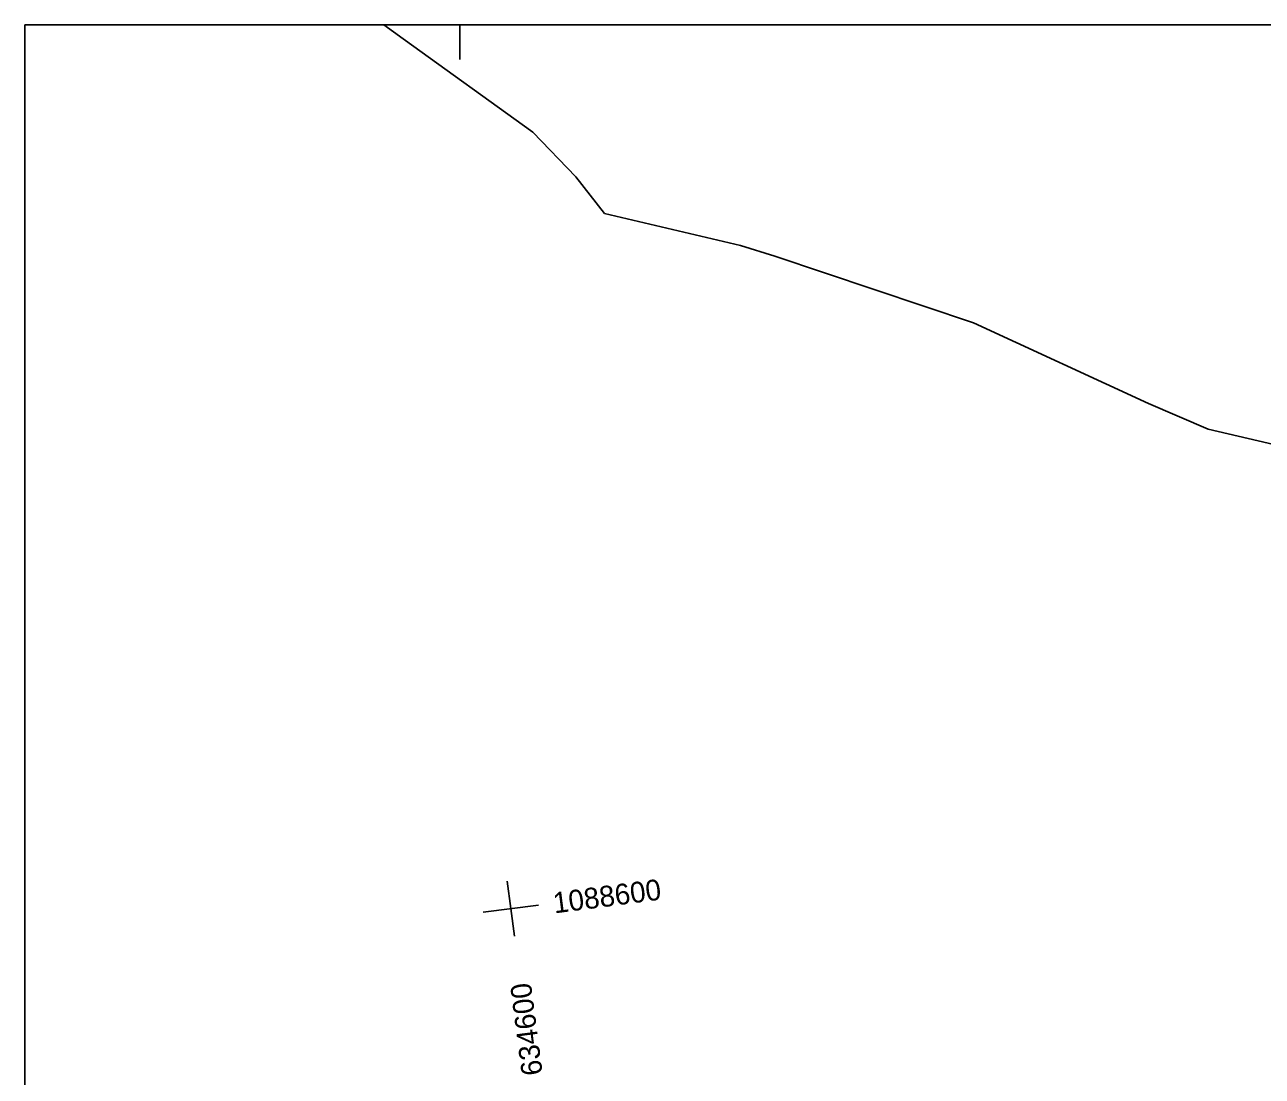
# Model space of a CAD drawing. Extents: x -636600 to -628587, y -1090963 to -1085869.
# Drawn here: x -629847.3 to -629669.3, y -1087865.3 to -1087714.1 of the extents above; entities that cross this region are included whole.
import ezdxf

# ---------------------------------------------------------------- set-up
doc = ezdxf.new("R2010")
doc.units = 0
for name, color, linetype in [('01_OBVOD PÚ', 7, 'Continuous'), ('08_LEGENDA_HV', 7, 'Continuous'), ('síť křížků', 7, 'Continuous')]:
    doc.layers.add(name, color=color, linetype=linetype)

msp = doc.modelspace()

# ---------------------------------------------------------------- linework, layer by layer
at = {"layer": '01_OBVOD PÚ'}
for points in [[(-629512.46, -1087714.11), (-629512.29, -1087717.01), (-629512.43, -1087748.79), (-629515.18, -1087808.44), (-629570.66, -1087803.25), (-629605.02, -1087794.32), (-629626.81, -1087784), (-629641.1, -1087780.67), (-629642.43, -1087780.37), (-629677.12, -1087772.29), (-629685.69, -1087768.6), (-629710.87, -1087756.99), (-629739.4, -1087747.39), (-629744.34, -1087745.87), (-629763.89, -1087741.27), (-629768.03, -1087736), (-629774.24, -1087729.55), (-629792.88, -1087716.12), (-629795.65, -1087714.11)], [(-629795.65, -1087714.11), (-629795.65, -1087714.11)]]:
    msp.add_lwpolyline(points, dxfattribs=at)
at = {"layer": '08_LEGENDA_HV'}
for p, q in [((-629847.27, -1088011.11), (-629847.27, -1087714.11)), ((-629847.27, -1087714.11), (-628734.71, -1087714.11))]:
    msp.add_line(p, q, dxfattribs=at)
msp.add_lwpolyline([(-629779.71, -1087714.11), (-629784.71, -1087714.11), (-629784.71, -1087719.11)], dxfattribs=at)
at = {"layer": 'síť křížků'}
for p, q in [((-629777.39, -1087841.23), (-629777.9, -1087837.27)), ((-629781.36, -1087841.75), (-629773.42, -1087840.72)), ((-629777.39, -1087841.23), (-629776.87, -1087845.2))]:
    msp.add_line(p, q, dxfattribs=at)

# ---------------------------------------------------------------- texts
for s, rotation, p in [('1088600', 7.3843, (-629771.11, -1087841.93)), ('634600', 97.3843, (-629772.79, -1087865.05))]:
    msp.add_text(s, height=3, rotation=rotation, dxfattribs=at).set_placement(p)

doc.saveas('drawing.dxf')
